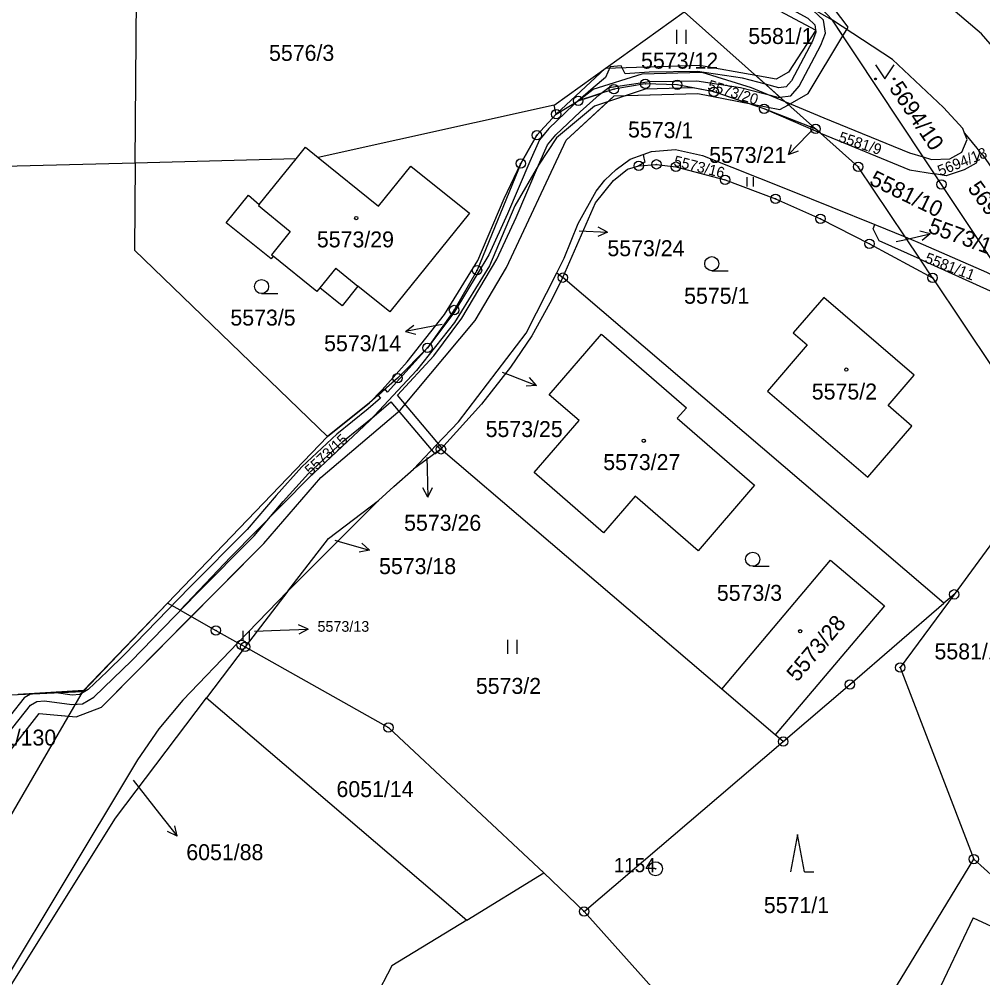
# Model space of a CAD drawing. Extents: x -644096 to -634268, y -1141430 to -1133463.
# Drawn here: x -639057.4 to -638954.6, y -1139136.1 to -1139033.9 of the extents above; entities that cross this region are included whole.
import ezdxf

# ---------------------------------------------------------------- set-up
doc = ezdxf.new("R2010")
doc.units = 0
for name, color, linetype in [('_CIVIL_CONSTRUCTION', 7, 'Continuous'), ('B_Hranice _3D', 7, 'Continuous'), ('M_Svah_Nasyp', 7, 'Continuous'), ('M_Svah_Zarez', 7, 'Continuous'), ('svrsek_osa_sjezdy', 7, 'Continuous'), ('svrsek_osa_terminal_VRT', 7, 'Continuous'), ('svrsek_osa_VRT', 7, 'Continuous'), ('svrsek_popisy_VRT', 7, 'Continuous'), ('terminal_VRT', 7, 'Continuous')]:
    doc.layers.add(name, color=color, linetype=linetype)

msp = doc.modelspace()

# ---------------------------------------------------------------- linework, layer by layer
at = {"layer": '_CIVIL_CONSTRUCTION'}
for centre, radius in [((-638993.96, -1139041.37), 0.5), ((-638990.62, -1139040.81), 0.5), ((-638990.62, -1139040.81), 0.0303), ((-638987.22, -1139040.89), 0.5), ((-638987.22, -1139040.89), 0.0303), ((-638983.3, -1139041.66), 0.5), ((-638997.77, -1139042.6), 0.5), ((-638993.96, -1139041.37), 0.0303), ((-638983.3, -1139041.66), 0.0303), ((-638997.77, -1139042.6), 0.0303), ((-638977.96, -1139043.45), 0.5), ((-639000.12, -1139044.04), 0.5), ((-639000.12, -1139044.04), 0.0303), ((-638977.96, -1139043.45), 0.0303), ((-638972.46, -1139045.6), 0.5), ((-639002.18, -1139046.28), 0.5), ((-639002.18, -1139046.28), 0.0303), ((-638972.46, -1139045.6), 0.0303), ((-639003.9, -1139049.29), 0.5), ((-639003.9, -1139049.29), 0.0303), ((-638991.31, -1139049.53), 0.5), ((-638991.31, -1139049.53), 0.0303), ((-638989.44, -1139049.38), 0.5), ((-638989.44, -1139049.38), 0.0303), ((-638987.35, -1139049.63), 0.5), ((-638967.92, -1139049.64), 0.5), ((-638987.35, -1139049.63), 0.0303), ((-638967.92, -1139049.64), 0.0303), ((-638982.11, -1139051.04), 0.5), ((-638982.11, -1139051.04), 0.0303), ((-638959.05, -1139051.52), 0.5), ((-638959.05, -1139051.52), 0.0303), ((-638976.74, -1139053.05), 0.5), ((-638976.74, -1139053.05), 0.0303), ((-638971.95, -1139055.18), 0.5), ((-638971.95, -1139055.18), 0.0303), ((-638966.73, -1139057.84), 0.5), ((-638966.73, -1139057.84), 0.0303), ((-639008.56, -1139060.67), 0.5), ((-639008.56, -1139060.67), 0.0303), ((-638999.42, -1139061.46), 0.5), ((-638999.42, -1139061.46), 0.0303), ((-638960, -1139061.47), 0.5), ((-638960, -1139061.47), 0.0303), ((-639011.01, -1139064.91), 0.5), ((-639011.01, -1139064.91), 0.0303), ((-639013.84, -1139068.95), 0.5), ((-639013.84, -1139068.95), 0.0303), ((-639017.03, -1139072.16), 0.5), ((-639017.03, -1139072.16), 0.0303), ((-639012.4, -1139079.76), 0.5), ((-639012.4, -1139079.76), 0.0303), ((-638957.69, -1139095.22), 0.5), ((-638957.69, -1139095.22), 0.0303), ((-639036.39, -1139099.07), 0.5), ((-639036.39, -1139099.07), 0.0303), ((-639033.68, -1139100.59), 0.5), ((-639033.29, -1139100.83), 0.5), ((-639033.68, -1139100.59), 0.0303), ((-639033.29, -1139100.83), 0.0303), ((-638963.45, -1139103.03), 0.5), ((-638963.45, -1139103.03), 0.0303), ((-638968.8, -1139104.83), 0.5), ((-638968.8, -1139104.83), 0.0303), ((-639018, -1139109.42), 0.5), ((-639018, -1139109.42), 0.0303), ((-638975.92, -1139110.91), 0.5), ((-638975.92, -1139110.91), 0.0303), ((-638955.6, -1139123.44), 0.5), ((-638955.6, -1139123.44), 0.0303), ((-638989.53, -1139124.47), 0.75), ((-638989.53, -1139124.47), 0.03), ((-638997.15, -1139129.03), 0.5), ((-638997.15, -1139129.03), 0.0303)]:
    msp.add_circle(centre, radius, dxfattribs=at)
at = {"layer": 'B_Hranice _3D'}
for points in [[(-638993.56, -1139024.48), (-638986.7, -1139027.34), (-638977.8, -1139031.32), (-638973.31, -1139033.8), (-638972.56, -1139034.5), (-638972.43, -1139035.29), (-638972.81, -1139036.26), (-638975.04, -1139040.47), (-638975.6, -1139041.12), (-638976.38, -1139041.21), (-638977.81, -1139040.84), (-638976.27, -1139042.21), (-638975.1, -1139042.06), (-638974.2, -1139041.03), (-638971.89, -1139036.68), (-638971.41, -1139035.39), (-638971.62, -1139034), (-638972.71, -1139032.98), (-638977.36, -1139030.42), (-638986.3, -1139026.42), (-638993.18, -1139023.56), (-639006.59, -1139017.75), (-639008.44, -1139016.91), (-639005.21, -1139019.44)], [(-638997.77, -1139042.6), (-638995.35, -1139041.82), (-638994.49, -1139041.18), (-638990.16, -1139040.55), (-638985.13, -1139040.49), (-638980.46, -1139041.19), (-638976.44, -1139042.23), (-638976.27, -1139042.21), (-638977.81, -1139040.84), (-638980.26, -1139040.21), (-638985.07, -1139039.49), (-638990.2, -1139039.55), (-638992.75, -1139039.73), (-638993.2, -1139038.88), (-638994.36, -1139038.98), (-638994.85, -1139040.13), (-638996.18, -1139041.21)]]:
    msp.add_lwpolyline(points, close=True, dxfattribs=at)
for points in [[(-638979.66, -1139031.22), (-638972.44, -1139035.08), (-638975.35, -1139039.56), (-638976.66, -1139040.31), (-638978.85, -1139039.92), (-638984.83, -1139038.84), (-638994.9, -1139039.17), (-639000.12, -1139044.04), (-639002.18, -1139046.28), (-639003.9, -1139049.29), (-639008.56, -1139060.67), (-639011.01, -1139064.91), (-639013.84, -1139068.95), (-639017.03, -1139072.16), (-639020.01, -1139074.81), (-639024.48, -1139078.38), (-639041.55, -1139096.17), (-639050.51, -1139105.46), (-639057.46, -1139105.88)], [(-638979.66, -1139031.22), (-638972.44, -1139035.08), (-638975.35, -1139039.56), (-638976.66, -1139040.31), (-638978.85, -1139039.92), (-638975.73, -1139042.69), (-638975.18, -1139042.92), (-638973.25, -1139041.82), (-638969.56, -1139035.69), (-638970.67, -1139034.02), (-638973.22, -1139031.26)], [(-638993.96, -1139041.37), (-638997.77, -1139042.6), (-638996.19, -1139041.36), (-638990.95, -1139039.72), (-638984.58, -1139039.55), (-638979.34, -1139041.18), (-638975.73, -1139042.69), (-638975.36, -1139043.02), (-638975.18, -1139042.92), (-638973.25, -1139041.82), (-638969.56, -1139035.69), (-638969.15, -1139035.01), (-638969, -1139034.75), (-638970.54, -1139032.7)], [(-639059.06, -1139112.87), (-639055.23, -1139107.93), (-639051.3, -1139108.29), (-639048.6, -1139107.25), (-639031.3, -1139089.81), (-639025.22, -1139082.78), (-639016.74, -1139075.6), (-639008.76, -1139066.04), (-639005.41, -1139060.37), (-638999.06, -1139046.8), (-638993.95, -1139042.08), (-638985.01, -1139041.84), (-638976.26, -1139043.53), (-638975.36, -1139043.02), (-638975.73, -1139042.69), (-638978.85, -1139039.92), (-638984.83, -1139038.84), (-638994.9, -1139039.17), (-639000.12, -1139044.04), (-639002.18, -1139046.28), (-639003.9, -1139049.29), (-639008.56, -1139060.67), (-639011.01, -1139064.91), (-639013.84, -1139068.95), (-639017.03, -1139072.16), (-639020.01, -1139074.81), (-639024.48, -1139078.38), (-639041.55, -1139096.17), (-639050.59, -1139105.6), (-639057.49, -1139105.92)], [(-639059.06, -1139112.87), (-639055.23, -1139107.93), (-639052.11, -1139108.22), (-639051.3, -1139108.29), (-639048.6, -1139107.25), (-639039.02, -1139097.59), (-639031.3, -1139089.81), (-639025.22, -1139082.78), (-639016.74, -1139075.6), (-639008.76, -1139066.04), (-639005.41, -1139060.37), (-638999.06, -1139046.8), (-638994.62, -1139042.7), (-638993.95, -1139042.08), (-638992.7, -1139042.05), (-638985.01, -1139041.84), (-638979.71, -1139042.86), (-638983.3, -1139041.66), (-638987.22, -1139040.89), (-638990.62, -1139040.81), (-638993.96, -1139041.37)], [(-639026.52, -1139082.33), (-639022.86, -1139078.91), (-639019.51, -1139076.21), (-639017.76, -1139074.69), (-639013.06, -1139080.23), (-639012.4, -1139079.76), (-639012.28, -1139079.62), (-639017.04, -1139074), (-639013.16, -1139069.79), (-639010.19, -1139065.77), (-639006.43, -1139059.48), (-639004.38, -1139055.06), (-639002.01, -1139049.46), (-639001.05, -1139047.31), (-639000.16, -1139046.23), (-638997.58, -1139043.78), (-638995.54, -1139041.97), (-638995.35, -1139041.82), (-638997.77, -1139042.6), (-638998.26, -1139043.04), (-639000.9, -1139045.55)], [(-639000.9, -1139045.55), (-639001.91, -1139046.77), (-639002.93, -1139049.06), (-639005.3, -1139054.66), (-639007.31, -1139059.02), (-639011.03, -1139065.21), (-639013.84, -1139068.95), (-639018.09, -1139073.66), (-639018.36, -1139073.34), (-639019.11, -1139074.01), (-639018.85, -1139074.31), (-639020.15, -1139075.45), (-639023.52, -1139078.15), (-639027.24, -1139081.63), (-639029.97, -1139084.67), (-639033.07, -1139088.29), (-639039.21, -1139094.49), (-639046.13, -1139101.64), (-639048, -1139103.43), (-639050, -1139105.37), (-639050.9, -1139105.9), (-639051.71, -1139105.96), (-639053.41, -1139105.73), (-639056.15, -1139105.86), (-639056.83, -1139106.24), (-639061.23, -1139111.79)], [(-639060.09, -1139111.96), (-639056.17, -1139107.02), (-639055.48, -1139106.63), (-639054.66, -1139106.57), (-639051.75, -1139106.96), (-639050.6, -1139106.88), (-639049.39, -1139106.17), (-639047.3, -1139104.15), (-639045.43, -1139102.34), (-639038.49, -1139095.19), (-639032.33, -1139088.97), (-639029.21, -1139085.33), (-639026.52, -1139082.33)]]:
    msp.add_lwpolyline(points, dxfattribs=at)
at = {"layer": 'M_Svah_Nasyp'}
for p, q in [((-639031.77, -1139053.65), (-639031.87, -1139053.78)), ((-639031.87, -1139053.78), (-639028.46, -1139056.54)), ((-639028.46, -1139056.54), (-639030.47, -1139059.02)), ((-639030.47, -1139059.02), (-639030.29, -1139059.17)), ((-639023.61, -1139060.45), (-639025.31, -1139062.54)), ((-639023.61, -1139060.45), (-639021.25, -1139062.35)), ((-638955.68, -1139129.69), (-638964.96, -1139149.2)), ((-638955.68, -1139129.69), (-638950.94, -1139131.93))]:
    msp.add_line(p, q, dxfattribs=at)
at = {"layer": 'M_Svah_Zarez'}
for centre in [(-639021.43, -1139055.11), (-638969.19, -1139071.26), (-638990.78, -1139078.85), (-638974.11, -1139099.16)]:
    msp.add_circle(centre, 0.175, dxfattribs=at)
at = {"layer": 'svrsek_osa_sjezdy'}
for p, q in [((-638987.25, -1139036.54), (-638987.25, -1139035.04)), ((-638986.25, -1139036.54), (-638986.25, -1139035.04)), ((-638979.77, -1139051.74), (-638979.77, -1139050.74)), ((-638979.1, -1139051.74), (-638979.1, -1139050.74)), ((-638983.53, -1139060.72), (-638981.78, -1139060.72)), ((-639031.53, -1139063.16), (-639029.78, -1139063.16)), ((-638979.17, -1139092.23), (-638977.42, -1139092.23)), ((-639033.49, -1139100.13), (-639033.49, -1139099.12)), ((-639032.82, -1139100.13), (-639032.82, -1139099.12)), ((-639005.27, -1139101.56), (-639005.27, -1139100.06)), ((-639004.27, -1139101.56), (-639004.27, -1139100.06)), ((-638974.39, -1139120.81), (-638975.14, -1139124.81)), ((-638973.64, -1139124.81), (-638974.39, -1139120.81)), ((-638973.64, -1139124.81), (-638972.64, -1139124.81))]:
    msp.add_line(p, q, dxfattribs=at)
msp.add_lwpolyline([(-638966.09, -1139038.78), (-638965.09, -1139040.28), (-638964.09, -1139038.78)], dxfattribs=at)
for centre, radius in [((-638966.09, -1139040.28), 0.1), ((-638964.09, -1139040.28), 0.1), ((-638983.53, -1139059.97), 0.75), ((-639031.53, -1139062.41), 0.75), ((-638979.17, -1139091.48), 0.75)]:
    msp.add_circle(centre, radius, dxfattribs=at)
at = {"layer": 'svrsek_osa_terminal_VRT'}
msp.add_arc((-642050.26, -1145189.6), 8802.25, 41.413152, 75.317049, dxfattribs=at)
at = {"layer": 'svrsek_popisy_VRT'}
for p, q in [((-638973.27, -1139046.16), (-638975.35, -1139048.32)), ((-638972.71, -1139045.58), (-638973.27, -1139046.16)), ((-638975.35, -1139048.32), (-638975.02, -1139047.25)), ((-638975.35, -1139048.32), (-638974.3, -1139047.95)), ((-638997.66, -1139056.46), (-638994.66, -1139056.62)), ((-638994.66, -1139056.62), (-638995.69, -1139057.06)), ((-638994.66, -1139056.62), (-638995.64, -1139056.06)), ((-638960.26, -1139056.78), (-638961.34, -1139056.51)), ((-638963.88, -1139057.62), (-638963.18, -1139057.45)), ((-638963.18, -1139057.45), (-638960.26, -1139056.78)), ((-638960.26, -1139056.78), (-638961.12, -1139057.49)), ((-639016.17, -1139067.19), (-639015.28, -1139066.51)), ((-639013.22, -1139066.62), (-639016.17, -1139067.19)), ((-639012.29, -1139066.44), (-639013.22, -1139066.62)), ((-639016.17, -1139067.19), (-639015.09, -1139067.49)), ((-639005.89, -1139071.52), (-639005.01, -1139071.86)), ((-639005.01, -1139071.86), (-639002.21, -1139072.94)), ((-639002.21, -1139072.94), (-639003.32, -1139073.04)), ((-639002.21, -1139072.94), (-639002.96, -1139072.11)), ((-639013.92, -1139080.64), (-639013.89, -1139081.86)), ((-639013.89, -1139081.86), (-639013.79, -1139084.86)), ((-639013.79, -1139084.86), (-639014.32, -1139083.88)), ((-639013.79, -1139084.86), (-639013.32, -1139083.84)), ((-639023.72, -1139089.44), (-639022.89, -1139089.68)), ((-639022.89, -1139089.68), (-639020.01, -1139090.51)), ((-639020.01, -1139090.51), (-639021.11, -1139090.71)), ((-639020.01, -1139090.51), (-639020.83, -1139089.75)), ((-639026.56, -1139098.93), (-639027.58, -1139098.46)), ((-639032.29, -1139099.13), (-639029.56, -1139099.03)), ((-639029.56, -1139099.03), (-639026.56, -1139098.93)), ((-639026.56, -1139098.93), (-639027.54, -1139099.46)), ((-639045.2, -1139115.02), (-639042.39, -1139118.63)), ((-639042.39, -1139118.63), (-639040.54, -1139121)), ((-639040.54, -1139121), (-639040.76, -1139119.9)), ((-639040.54, -1139121), (-639041.55, -1139120.51))]:
    msp.add_line(p, q, dxfattribs=at)
at = {"layer": 'terminal_VRT'}
for p, q in [((-639045.01, -1139049.25), (-639044.78, -1139020.31)), ((-639000.32, -1139043.07), (-638986.49, -1139033.12)), ((-638986.49, -1139033.12), (-638975.73, -1139042.69)), ((-638961, -1139048.59), (-638970.67, -1139034.02)), ((-639000.32, -1139043.07), (-639025.49, -1139048.64)), ((-639000.12, -1139044.04), (-639000.32, -1139043.07)), ((-639000.12, -1139044.04), (-638997.77, -1139042.6)), ((-638972.46, -1139045.6), (-638975.73, -1139042.69)), ((-638971.93, -1139046.07), (-638977.96, -1139043.45)), ((-638972.46, -1139045.6), (-638977.96, -1139043.45)), ((-638971.93, -1139046.07), (-638972.46, -1139045.6)), ((-639027.85, -1139048.81), (-639045.01, -1139049.25)), ((-638959.8, -1139050.39), (-638961, -1139048.59)), ((-638966.15, -1139055.81), (-638962.91, -1139057.12)), ((-638961.33, -1139059.49), (-638962.91, -1139057.12)), ((-638960, -1139061.47), (-638961.33, -1139059.49)), ((-639000.04, -1139060.93), (-638999.42, -1139061.46)), ((-638958.78, -1139096.17), (-638999.42, -1139061.46)), ((-639024.48, -1139078.38), (-639020.01, -1139074.81)), ((-639041.55, -1139096.17), (-639024.48, -1139078.38)), ((-639015.33, -1139081.86), (-639012.9, -1139079.33)), ((-639012.4, -1139079.76), (-639015.33, -1139081.86)), ((-639012.9, -1139079.33), (-639012.4, -1139079.76)), ((-638982.45, -1139105.33), (-639012.4, -1139079.76)), ((-639019.07, -1139085.22), (-639028.72, -1139094.89)), ((-639034.04, -1139100.39), (-639028.72, -1139094.89)), ((-639028.72, -1139094.89), (-639033.29, -1139100.83)), ((-638957.69, -1139095.22), (-638958.78, -1139096.17)), ((-639050.51, -1139105.46), (-639041.55, -1139096.17)), ((-639040.22, -1139096.92), (-639041.55, -1139096.17)), ((-639033.29, -1139100.83), (-639037.39, -1139106.25)), ((-639059.67, -1139121.2), (-639050.51, -1139105.46)), ((-638976.76, -1139110.2), (-638982.45, -1139105.33)), ((-639037.39, -1139106.25), (-639009.66, -1139129.94)), ((-638975.92, -1139110.91), (-638976.76, -1139110.2)), ((-638970.48, -1139147.9), (-638955.6, -1139123.44)), ((-638955.6, -1139123.44), (-638950.09, -1139128.46)), ((-639009.66, -1139129.94), (-639001.44, -1139124.92)), ((-639001.44, -1139124.92), (-638997.15, -1139129.03)), ((-638997.15, -1139129.03), (-638982.31, -1139145.59))]:
    msp.add_line(p, q, dxfattribs=at)
for points in [[(-638943.1, -1139050.65), (-638943.37, -1139050.16), (-638949.07, -1139042.08), (-638954.78, -1139035.45), (-638961.11, -1139030.05), (-638966.75, -1139026.4), (-638974.86, -1139022.09), (-638982.6, -1139018.67), (-638990.17, -1139015.41), (-638996.81, -1139012.48)], [(-638970.67, -1139034.02), (-638978.61, -1139029.49), (-638986.04, -1139026.08), (-639002.07, -1139019.16), (-639007.98, -1139016.62), (-639009.82, -1139015.83)], [(-638956.58, -1139046.05), (-638956.77, -1139045.56), (-638958.82, -1139043.32), (-638964.25, -1139038.19), (-638970.67, -1139034.02)], [(-638997.77, -1139042.6), (-638996.19, -1139041.36), (-638990.95, -1139039.72), (-638984.58, -1139039.55), (-638979.34, -1139041.18), (-638975.73, -1139042.69)], [(-638985.53, -1139041.22), (-638990.65, -1139041.35), (-638996.03, -1139043.18), (-639000.09, -1139046.54), (-639002.01, -1139049.46), (-639004.51, -1139053.8), (-639007.24, -1139060.2), (-639010.96, -1139066.23), (-639015, -1139071.36), (-639019.97, -1139076.67), (-639026.49, -1139082.8), (-639034.83, -1139091.27), (-639040.22, -1139096.92)], [(-638985.53, -1139041.22), (-638987.22, -1139040.89), (-638990.62, -1139040.81), (-638993.96, -1139041.37), (-638997.77, -1139042.6)], [(-638977.96, -1139043.45), (-638983.3, -1139041.66), (-638985.53, -1139041.22)], [(-638975.73, -1139042.69), (-638971.58, -1139044.43), (-638962.47, -1139048.14), (-638961, -1139048.59)], [(-639003.9, -1139049.29), (-639002.18, -1139046.28), (-639000.12, -1139044.04)], [(-639045.01, -1139049.25), (-639060.42, -1139049.64), (-639074.68, -1139047.75), (-639086.41, -1139046.2), (-639091.85, -1139045.85)], [(-638962.91, -1139057.12), (-638967.92, -1139049.64), (-638971.93, -1139046.07)], [(-638971.93, -1139046.07), (-638962.46, -1139049.96), (-638959.8, -1139050.39)], [(-638961, -1139048.59), (-638960.1, -1139048.86), (-638958.16, -1139048.79), (-638956.87, -1139048.09), (-638956.32, -1139046.72), (-638956.58, -1139046.05)], [(-638956.58, -1139046.05), (-638955.27, -1139047.65), (-638954.95, -1139048.1)], [(-639027.85, -1139048.81), (-639026.83, -1139047.55), (-639025.49, -1139048.64)], [(-639000.04, -1139060.93), (-638999.26, -1139059.39), (-638997.79, -1139055.7), (-638995.87, -1139052.25), (-638994.95, -1139051.07), (-638993.73, -1139049.94), (-638992.24, -1139048.83), (-638990.86, -1139048.33)], [(-638990.86, -1139048.33), (-638990.76, -1139048.73), (-638990.66, -1139049.15), (-638991.31, -1139049.53)], [(-638990.86, -1139048.33), (-638989.95, -1139048), (-638987.41, -1139047.8), (-638984.51, -1139048.45), (-638975.31, -1139052.08), (-638966.15, -1139055.81)], [(-638954.95, -1139048.1), (-638955.12, -1139048.59), (-638955.35, -1139049.26), (-638956.62, -1139049.98), (-638958.54, -1139050.59), (-638959.8, -1139050.39)], [(-638954.95, -1139048.1), (-638954.65, -1139048.4), (-638950.47, -1139054.42), (-638947.31, -1139060.26), (-638945.46, -1139065.14), (-638945.24, -1139066.42)], [(-639045.01, -1139049.25), (-639045.08, -1139058.54), (-639024.48, -1139078.38)], [(-639025.49, -1139048.64), (-639019.06, -1139053.83), (-639015.6, -1139049.58), (-639009.37, -1139054.6), (-639017.86, -1139065.09), (-639021.25, -1139062.35), (-639022.95, -1139064.45), (-639025.31, -1139062.54), (-639025.63, -1139062.94), (-639030.29, -1139059.17), (-639030.52, -1139059.47), (-639035.31, -1139055.61), (-639032.93, -1139052.66), (-639031.77, -1139053.65), (-639027.85, -1139048.81)], [(-639020.01, -1139074.81), (-639018.68, -1139073.41), (-639016.01, -1139070.45), (-639012.03, -1139065.4), (-639008.46, -1139059.62), (-639005.65, -1139053.03), (-639003.9, -1139049.29)], [(-639003.9, -1139049.29), (-639008.56, -1139060.67), (-639011.01, -1139064.91), (-639013.84, -1139068.95), (-639017.03, -1139072.16), (-639020.01, -1139074.81)], [(-638991.31, -1139049.53), (-638989.44, -1139049.38), (-638987.35, -1139049.63), (-638982.11, -1139051.04), (-638976.74, -1139053.05), (-638971.95, -1139055.18), (-638966.73, -1139057.84), (-638960, -1139061.47)], [(-638999.42, -1139061.46), (-638995.93, -1139053.49), (-638994.01, -1139051.09), (-638992.53, -1139049.91), (-638991.31, -1139049.53)], [(-638952.07, -1139061.97), (-638959.05, -1139051.52), (-638959.8, -1139050.39)], [(-638961.33, -1139059.49), (-638965.68, -1139057.52), (-638966.33, -1139056.25), (-638966.15, -1139055.81)], [(-638962.91, -1139057.12), (-638961.56, -1139057.67), (-638954.26, -1139060.88), (-638952.07, -1139061.97)], [(-638961.33, -1139059.49), (-638953.84, -1139062.87), (-638951.64, -1139064), (-638950.13, -1139064.87)], [(-639012.9, -1139079.33), (-639010.52, -1139076.84), (-639003.32, -1139067.36), (-639000.04, -1139060.93)], [(-638999.42, -1139061.46), (-639000.79, -1139064.17), (-639002.72, -1139067.66), (-639004.98, -1139070.99), (-639008.07, -1139074.94), (-639012.4, -1139079.76)], [(-638960, -1139061.47), (-638950.31, -1139075.98), (-638950.29, -1139079.61), (-638950.18, -1139085), (-638957.69, -1139095.22)], [(-638966.9, -1139082.74), (-638962.2, -1139077.28), (-638964.73, -1139075.1), (-638961.94, -1139071.84), (-638971.58, -1139063.56), (-638974.85, -1139067.35), (-638973.35, -1139068.63), (-638977.6, -1139073.56), (-638966.9, -1139082.74)], [(-638995.29, -1139067.49), (-638986.23, -1139075.32), (-638987.21, -1139076.45), (-638978.97, -1139083.59), (-638984.98, -1139090.57), (-638991.71, -1139084.77), (-638995.07, -1139088.68), (-639002.45, -1139082.23), (-638997.68, -1139076.68), (-639000.85, -1139073.95), (-638995.29, -1139067.49)], [(-639110.79, -1139073.63), (-639059.32, -1139105.99), (-639050.51, -1139105.46)], [(-639019.07, -1139085.22), (-639017.43, -1139083.74), (-639015.33, -1139081.86)], [(-639028.72, -1139094.89), (-639024.4, -1139089.27), (-639019.07, -1139085.22)], [(-638982.45, -1139105.33), (-638970.86, -1139091.56), (-638965.11, -1139096.46), (-638976.76, -1139110.2)], [(-638957.69, -1139095.22), (-638963.45, -1139103.03), (-638955.6, -1139123.44)], [(-638975.92, -1139110.91), (-638968.8, -1139104.83), (-638958.78, -1139096.17)], [(-639040.22, -1139096.92), (-639036.39, -1139099.07), (-639034.04, -1139100.39)], [(-639034.04, -1139100.39), (-639039.92, -1139106.5), (-639042.49, -1139109.57), (-639044.74, -1139112.86), (-639052.92, -1139126.47), (-639058.64, -1139135.99), (-639067.53, -1139150.41), (-639075.9, -1139163.93)], [(-639034.04, -1139100.39), (-639033.68, -1139100.59), (-639033.29, -1139100.83)], [(-639033.29, -1139100.83), (-639018, -1139109.42), (-639001.44, -1139124.92)], [(-639075.33, -1139164.2), (-639047.1, -1139119.09), (-639037.39, -1139106.25)], [(-638997.15, -1139129.03), (-638982.78, -1139116.76), (-638975.92, -1139110.91)], [(-639009.66, -1139129.94), (-639017.63, -1139134.81), (-639021.25, -1139141.78)]]:
    msp.add_lwpolyline(points, dxfattribs=at)

# ---------------------------------------------------------------- texts
at = {"layer": '_CIVIL_CONSTRUCTION'}
msp.add_text('1154', height=1.5, dxfattribs=at).set_placement((-638993.98, -1139124.84))
at = {"layer": 'svrsek_osa_VRT'}
for s, height, p in [('5581/1', 1.7, (-638979.64, -1139036.55)), ('5576/3', 1.7, (-639030.73, -1139038.35)), ('5573/12', 1.7, (-638991.07, -1139039.18)), ('5573/21', 1.7, (-638983.81, -1139049.23)), ('5573/29', 1.7, (-639025.63, -1139058.23)), ('5573/24', 1.7, (-638994.66, -1139059.17)), ('5575/1', 1.7, (-638986.48, -1139064.24)), ('5573/5', 1.7, (-639034.85, -1139066.57)), ('5573/14', 1.7, (-639024.86, -1139069.3)), ('5575/2', 1.7, (-638972.87, -1139074.45)), ('5573/25', 1.7, (-639007.64, -1139078.45)), ('5573/27', 1.7, (-638995.1, -1139081.97)), ('5573/26', 1.7, (-639016.33, -1139088.44)), ('5573/18', 1.7, (-639019, -1139093.06)), ('5573/3', 1.7, (-638982.99, -1139095.91)), ('5573/13', 1.14, (-639025.56, -1139099.21)), ('5581/12', 1.7, (-638959.79, -1139102.15)), ('5573/2', 1.7, (-639008.68, -1139105.83)), ('6051/130', 1.7, (-639062.9, -1139111.34)), ('6051/14', 1.7, (-639023.54, -1139116.83)), ('6051/88', 1.7, (-639039.55, -1139123.56)), ('5571/1', 1.7, (-638977.98, -1139129.2))]:
    msp.add_text(s, height=height, dxfattribs=at).set_placement(p)
for s, height, rotation, p in [('5573/20', 1.14, 343, (-638984.06, -1139041.44)), ('5694/10', 1.7, 304, (-638964.69, -1139041.26)), ('5573/1', 1.7, 359, (-638992.47, -1139046.5)), ('5581/9', 1.14, 342, (-638970.09, -1139046.95)), ('5573/16', 1.14, 346, (-638987.67, -1139049.53)), ('5694/18', 1.14, 22, (-638959.18, -1139050.65)), ('5581/10', 1.7, 334, (-638966.84, -1139051.48)), ('5694/19', 1.7, 306, (-638956.33, -1139051.94)), ('5573/17', 1.7, 340, (-638960.58, -1139056.61)), ('5581/11', 1.14, 339, (-638960.9, -1139059.81)), ('5573/15', 1.14, 43, (-639026.27, -1139082.61)), ('5573/28', 1.7, 50, (-638974.42, -1139104.64))]:
    msp.add_text(s, height=height, rotation=rotation, dxfattribs=at).set_placement(p)

doc.saveas('drawing.dxf')
